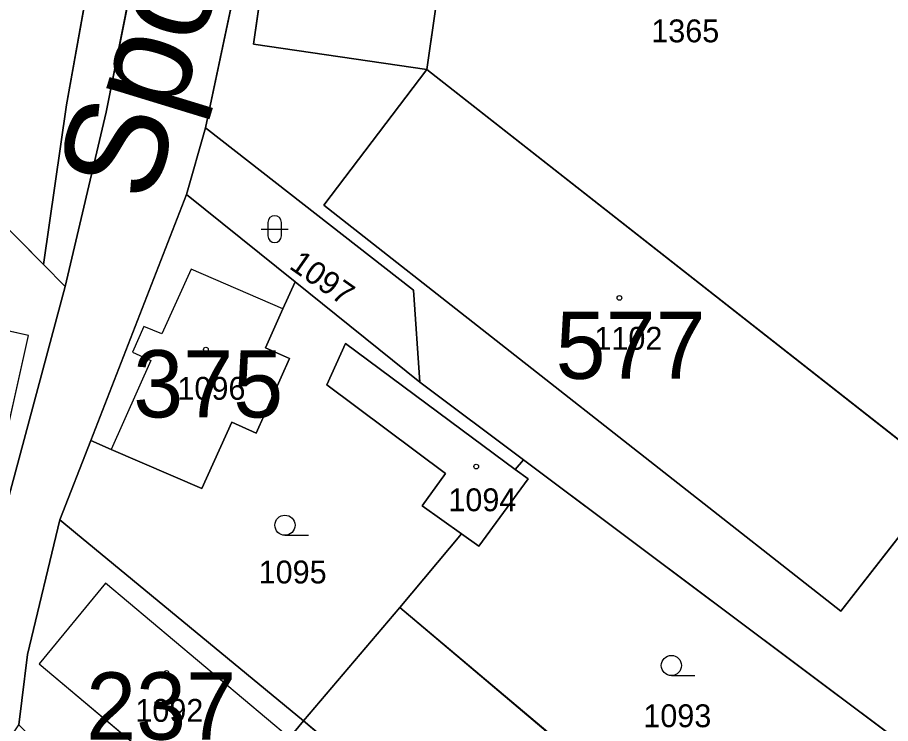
# Model space of a CAD drawing. Extents: x -689422 to -685210, y -987725 to -982160.
# Drawn here: x -687060.1 to -686995.2, y -985318.7 to -985266.2 of the extents above; entities that cross this region are included whole.
import ezdxf

# ---------------------------------------------------------------- set-up
doc = ezdxf.new("R2010")
doc.units = 0
for name, color, linetype in [('KN_Budovy', 7, 'Continuous'), ('KN_Budovy_cisla_domovni', 7, 'Continuous'), ('KN_Hranice_parcel', 7, 'Continuous'), ('KN_Hranice_parcel_vnitrni_kresba', 7, 'Continuous'), ('KN_Parcelni cisla', 7, 'Continuous'), ('KN_Polygon parcely', 7, 'Continuous'), ('KN_Popisy_pomistni nazvy nazvy ulic', 7, 'Continuous'), ('KN_POZEMKY_OSTATNI PLOCHA', 7, 'Continuous'), ('KN_POZEMKY_TTP', 7, 'Continuous'), ('KN_POZEMKY_ZAHRADA', 7, 'Continuous'), ('KN_POZEMKY_ZASTAVENA PLOCHA', 7, 'Continuous'), ('KN_VYUZITI_17_ostatni plocha_ostatni komunikace', 7, 'Continuous'), ('KN_VYUZITI_26_ostatni plocha_jina plocha', 7, 'Continuous'), ('KN_VYUZITI_27_ostatni plocha_neplodna puda', 7, 'Continuous'), ('KN_Značky budov', 7, 'Continuous'), ('KN_Značky kultur', 7, 'Continuous')]:
    doc.layers.add(name, color=color, linetype=linetype)

msp = doc.modelspace()

# ---------------------------------------------------------------- linework, layer by layer
at = {"layer": 'KN_Budovy'}
for points in [[(-687024.85, -985236.37), (-687037.71, -985234.52), (-687042.58, -985268.17), (-687029.69, -985270.03)], [(-687029.69, -985270.03), (-687037.33, -985280.12), (-686998.9, -985310.31), (-686991.08, -985300.32)], [(-687053.15, -985298.29), (-687046.42, -985301.2), (-687044.19, -985296.26), (-687042.37, -985297.09), (-687039.9, -985291.53), (-687041.69, -985290.73), (-687040.39, -985287.84), (-687047.22, -985284.88), (-687049.38, -985289.7), (-687050.73, -985289.15), (-687051.58, -985291.06), (-687050.21, -985291.67)], [(-687071.46, -985301.58), (-687062.38, -985303.53), (-687059.31, -985289.81), (-687073.07, -985286.77), (-687074.11, -985291.83), (-687069.53, -985292.82)], [(-687030.02, -985302.5), (-687027.1, -985304.57), (-687025.82, -985305.48), (-687022.14, -985300.49), (-687023.1, -985299.78), (-687026.28, -985297.42), (-687035.74, -985290.41), (-687037.13, -985293.48), (-687028.3, -985300.08)], [(-687044.83, -985325.75), (-687039.89, -985319.75), (-687053.58, -985308.25), (-687058.51, -985314.24)]]:
    msp.add_lwpolyline(points, close=True, dxfattribs=at)
at = {"layer": 'KN_Hranice_parcel'}
for p, q in [((-687046.14, -985274.39), (-687037.71, -985234.52)), ((-687058.19, -985284.54), (-687075.59, -985266.96)), ((-687047.56, -985279.34), (-687046.14, -985274.39)), ((-687054.67, -985297.63), (-687047.56, -985279.34)), ((-687039.48, -985285.83), (-687047.56, -985279.34)), ((-687056.57, -985286.17), (-687058.19, -985284.54)), ((-687056.57, -985286.17), (-687061.3, -985303.76)), ((-687030.21, -985293.29), (-687039.48, -985285.83)), ((-687030.21, -985293.29), (-687022.5, -985299.06)), ((-687056.97, -985303.54), (-687054.67, -985297.63)), ((-687022.5, -985299.06), (-687023.1, -985299.78)), ((-687027.1, -985304.57), (-687031.69, -985310.06)), ((-687031.69, -985310.06), (-687038.86, -985318.48))]:
    msp.add_line(p, q, dxfattribs=at)
for points in [[(-687058.19, -985284.54), (-687056.47, -985272.68), (-687048.61, -985228.8), (-687085.5, -985233.7)], [(-687044.91, -985229.69), (-687053.52, -985273.21), (-687056.57, -985286.17)], [(-687029.69, -985270.03), (-687042.58, -985268.17), (-687037.71, -985234.52), (-687024.85, -985236.37), (-687029.69, -985270.03)], [(-687029.69, -985270.03), (-686991.08, -985300.32), (-686998.9, -985310.31), (-687037.33, -985280.12), (-687029.69, -985270.03)], [(-687046.14, -985274.39), (-687030.67, -985286.44), (-687030.21, -985293.29)], [(-687039.48, -985285.83), (-687040.39, -985287.84), (-687041.69, -985290.73), (-687039.9, -985291.53), (-687042.37, -985297.09), (-687044.19, -985296.26), (-687046.42, -985301.2), (-687053.15, -985298.29), (-687054.67, -985297.63)], [(-687023.1, -985299.78), (-687026.28, -985297.42), (-687035.74, -985290.41), (-687037.13, -985293.48), (-687028.3, -985300.08), (-687030.02, -985302.5), (-687027.1, -985304.57)], [(-687022.5, -985299.06), (-686993.83, -985320.53), (-686991.77, -985322.13)], [(-687023.1, -985299.78), (-687022.14, -985300.49), (-687025.82, -985305.48), (-687027.1, -985304.57)], [(-687060.02, -985318.78), (-687059.8, -985316.96), (-687059.38, -985313.55), (-687056.97, -985303.54)], [(-687038.86, -985318.48), (-687055.81, -985304.5), (-687056.97, -985303.54)], [(-687002.79, -985334.45), (-687004.73, -985332.79), (-687007.32, -985330.58), (-687031.69, -985310.06)], [(-687038.86, -985318.48), (-687039.89, -985319.75), (-687044.83, -985325.75), (-687048.08, -985329.69)], [(-687038.86, -985318.48), (-687014.36, -985339.03), (-687024.05, -985350.65)]]:
    msp.add_lwpolyline(points, dxfattribs=at)
at = {"layer": 'KN_Hranice_parcel_vnitrni_kresba'}
for p, q in [((-687047.22, -985284.88), (-687049.38, -985289.7)), ((-687040.39, -985287.84), (-687047.22, -985284.88)), ((-687059.31, -985289.81), (-687073.07, -985286.77)), ((-687050.73, -985289.15), (-687051.58, -985291.06)), ((-687049.38, -985289.7), (-687050.73, -985289.15)), ((-687062.38, -985303.53), (-687059.31, -985289.81)), ((-687051.58, -985291.06), (-687050.21, -985291.67)), ((-687050.21, -985291.67), (-687053.15, -985298.29)), ((-687053.58, -985308.25), (-687058.51, -985314.24)), ((-687039.89, -985319.75), (-687053.58, -985308.25)), ((-687058.51, -985314.24), (-687044.83, -985325.75))]:
    msp.add_line(p, q, dxfattribs=at)
at = {"layer": 'KN_Polygon parcely'}
for points in [[(-687056.57, -985286.17), (-687053.52, -985273.21), (-687044.91, -985229.69), (-687047.11, -985227.74), (-687051.07, -985226.47), (-687085.53, -985231.62), (-687085.5, -985233.7), (-687048.61, -985228.8), (-687056.47, -985272.68), (-687058.19, -985284.54)], [(-687075.59, -985266.96), (-687058.19, -985284.54), (-687056.47, -985272.68), (-687048.61, -985228.8), (-687085.5, -985233.7), (-687084.81, -985257.65)], [(-687037.71, -985234.52), (-687046.14, -985274.39), (-687030.67, -985286.44), (-687030.21, -985293.29), (-687022.5, -985299.06), (-686993.83, -985320.53), (-686991.77, -985322.13), (-686988.14, -985314.35), (-686985.58, -985299.7), (-686992.07, -985271.83), (-686996.42, -985256.3), (-687016.73, -985242.58), (-686997.39, -985243.11), (-686991.78, -985231.09)], [(-687029.69, -985270.03), (-687024.85, -985236.37), (-687037.71, -985234.52), (-687042.58, -985268.17)], [(-687029.69, -985270.03), (-687042.58, -985268.17), (-687037.71, -985234.52), (-687024.85, -985236.37)], [(-687058.19, -985284.54), (-687075.59, -985266.96), (-687076.49, -985267.92), (-687066.65, -985277.62), (-687069.26, -985280.24), (-687075.36, -985274.27), (-687076.37, -985275.26), (-687071.4, -985280.24), (-687075.69, -985284.55), (-687080.64, -985279.42), (-687086.28, -985289.06), (-687071.46, -985301.58), (-687062.38, -985303.53), (-687061.3, -985303.76), (-687056.57, -985286.17)], [(-687029.69, -985270.03), (-687037.33, -985280.12), (-686998.9, -985310.31), (-686991.08, -985300.32)], [(-687029.69, -985270.03), (-686991.08, -985300.32), (-686998.9, -985310.31), (-687037.33, -985280.12)], [(-687046.14, -985274.39), (-687047.56, -985279.34), (-687039.48, -985285.83), (-687030.21, -985293.29), (-687030.67, -985286.44)], [(-687047.56, -985279.34), (-687054.67, -985297.63), (-687053.15, -985298.29), (-687046.42, -985301.2), (-687044.19, -985296.26), (-687042.37, -985297.09), (-687039.9, -985291.53), (-687041.69, -985290.73), (-687040.39, -985287.84), (-687039.48, -985285.83)], [(-687041.69, -985290.73), (-687039.9, -985291.53), (-687042.37, -985297.09), (-687044.19, -985296.26), (-687046.42, -985301.2), (-687053.15, -985298.29), (-687054.67, -985297.63), (-687056.97, -985303.54), (-687055.81, -985304.5), (-687038.86, -985318.48), (-687031.69, -985310.06), (-687027.1, -985304.57), (-687030.02, -985302.5), (-687028.3, -985300.08), (-687037.13, -985293.48), (-687035.74, -985290.41), (-687026.28, -985297.42), (-687023.1, -985299.78), (-687022.5, -985299.06), (-687030.21, -985293.29), (-687039.48, -985285.83), (-687040.39, -985287.84)], [(-687027.1, -985304.57), (-687025.82, -985305.48), (-687022.14, -985300.49), (-687023.1, -985299.78), (-687026.28, -985297.42), (-687035.74, -985290.41), (-687037.13, -985293.48), (-687028.3, -985300.08), (-687030.02, -985302.5)], [(-687022.14, -985300.49), (-687025.82, -985305.48), (-687027.1, -985304.57), (-687031.69, -985310.06), (-687007.32, -985330.58), (-687004.73, -985332.79), (-687002.79, -985334.45), (-686997.28, -985328.29), (-686991.77, -985322.13), (-686993.83, -985320.53), (-687022.5, -985299.06), (-687023.1, -985299.78)], [(-687056.97, -985303.54), (-687059.38, -985313.55), (-687059.8, -985316.96), (-687060.02, -985318.78), (-687058.69, -985320.09), (-687053.84, -985324.84), (-687048.08, -985329.69), (-687044.83, -985325.75), (-687039.89, -985319.75), (-687038.86, -985318.48), (-687055.81, -985304.5)], [(-687002.79, -985334.45), (-687004.73, -985332.79), (-687007.32, -985330.58), (-687031.69, -985310.06), (-687038.86, -985318.48), (-687014.36, -985339.03), (-687024.05, -985350.65), (-687021.87, -985352.07), (-687019.6, -985353.27)], [(-687044.83, -985325.75), (-687048.08, -985329.69), (-687047.56, -985330.13), (-687038.99, -985338.42), (-687028.05, -985348.04), (-687024.05, -985350.65), (-687014.36, -985339.03), (-687038.86, -985318.48), (-687039.89, -985319.75)]]:
    msp.add_lwpolyline(points, close=True, dxfattribs=at)
for points in [[(-687044.91, -985229.69), (-687053.52, -985273.21), (-687056.57, -985286.17), (-687061.3, -985303.76), (-687064.09, -985315.73), (-687065.31, -985317.8), (-687072.68, -985330.31), (-687075.64, -985337.63), (-687079.19, -985348.61), (-687092.8, -985337.37), (-687093.51, -985338.67), (-687079.84, -985350.05), (-687077.9, -985357.06), (-687075.92, -985366.55), (-687070.88, -985388.88), (-687070.4, -985397.54)], [(-687065.57, -985399.32), (-687065.41, -985394.4), (-687068.84, -985380.75), (-687075.66, -985353.56), (-687076.05, -985350.48), (-687074.85, -985344.2), (-687072.5, -985338.29), (-687068.2, -985329.39), (-687063.64, -985323.79), (-687062.1, -985321.9), (-687060.02, -985318.78), (-687059.8, -985316.96), (-687059.38, -985313.55), (-687056.97, -985303.54), (-687054.67, -985297.63), (-687047.56, -985279.34), (-687046.14, -985274.39), (-687037.71, -985234.52)]]:
    msp.add_lwpolyline(points, dxfattribs=at)
at = {"layer": 'KN_POZEMKY_OSTATNI PLOCHA'}
for p, q in [((-687053.52, -985273.21), (-687044.91, -985229.69)), ((-687037.71, -985234.52), (-687046.14, -985274.39)), ((-687046.14, -985274.39), (-687037.71, -985234.52)), ((-687037.71, -985234.52), (-687042.58, -985268.17)), ((-687029.69, -985270.03), (-687024.85, -985236.37)), ((-687042.58, -985268.17), (-687029.69, -985270.03)), ((-687029.69, -985270.03), (-687037.33, -985280.12)), ((-686991.08, -985300.32), (-687029.69, -985270.03)), ((-687056.57, -985286.17), (-687053.52, -985273.21)), ((-687046.14, -985274.39), (-687047.56, -985279.34)), ((-687047.56, -985279.34), (-687046.14, -985274.39)), ((-687030.67, -985286.44), (-687046.14, -985274.39)), ((-687046.14, -985274.39), (-687030.67, -985286.44)), ((-687047.56, -985279.34), (-687054.67, -985297.63)), ((-687039.48, -985285.83), (-687047.56, -985279.34)), ((-687037.33, -985280.12), (-686998.9, -985310.31)), ((-687061.3, -985303.76), (-687056.57, -985286.17)), ((-687030.21, -985293.29), (-687039.48, -985285.83)), ((-687030.21, -985293.29), (-687030.67, -985286.44)), ((-687030.67, -985286.44), (-687030.21, -985293.29)), ((-687022.5, -985299.06), (-687030.21, -985293.29)), ((-687054.67, -985297.63), (-687056.97, -985303.54)), ((-686993.83, -985320.53), (-687022.5, -985299.06)), ((-686998.9, -985310.31), (-686991.08, -985300.32)), ((-687056.97, -985303.54), (-687059.38, -985313.55)), ((-687059.38, -985313.55), (-687059.8, -985316.96)), ((-687059.8, -985316.96), (-687060.02, -985318.78))]:
    msp.add_line(p, q, dxfattribs=at)
at = {"layer": 'KN_POZEMKY_TTP'}
for p, q in [((-687048.61, -985228.8), (-687056.47, -985272.68)), ((-687056.47, -985272.68), (-687048.61, -985228.8)), ((-687044.91, -985229.69), (-687053.52, -985273.21)), ((-687058.19, -985284.54), (-687075.59, -985266.96)), ((-687056.47, -985272.68), (-687058.19, -985284.54)), ((-687058.19, -985284.54), (-687056.47, -985272.68)), ((-687053.52, -985273.21), (-687056.57, -985286.17)), ((-687056.57, -985286.17), (-687058.19, -985284.54))]:
    msp.add_line(p, q, dxfattribs=at)
at = {"layer": 'KN_POZEMKY_ZAHRADA'}
for p, q in [((-687040.39, -985287.84), (-687039.48, -985285.83)), ((-687039.48, -985285.83), (-687030.21, -985293.29)), ((-687041.69, -985290.73), (-687040.39, -985287.84)), ((-687039.9, -985291.53), (-687041.69, -985290.73)), ((-687035.74, -985290.41), (-687037.13, -985293.48)), ((-687026.28, -985297.42), (-687035.74, -985290.41)), ((-687042.37, -985297.09), (-687039.9, -985291.53)), ((-687037.13, -985293.48), (-687028.3, -985300.08)), ((-687030.21, -985293.29), (-687022.5, -985299.06)), ((-687046.42, -985301.2), (-687044.19, -985296.26)), ((-687044.19, -985296.26), (-687042.37, -985297.09)), ((-687023.1, -985299.78), (-687026.28, -985297.42)), ((-687056.97, -985303.54), (-687054.67, -985297.63)), ((-687054.67, -985297.63), (-687053.15, -985298.29)), ((-687053.15, -985298.29), (-687046.42, -985301.2)), ((-687023.1, -985299.78), (-687022.5, -985299.06)), ((-687022.5, -985299.06), (-687023.1, -985299.78)), ((-687022.5, -985299.06), (-686993.83, -985320.53)), ((-687022.14, -985300.49), (-687023.1, -985299.78)), ((-687028.3, -985300.08), (-687030.02, -985302.5)), ((-687025.82, -985305.48), (-687022.14, -985300.49)), ((-687030.02, -985302.5), (-687027.1, -985304.57)), ((-687055.81, -985304.5), (-687056.97, -985303.54)), ((-687038.86, -985318.48), (-687055.81, -985304.5)), ((-687031.69, -985310.06), (-687027.1, -985304.57)), ((-687027.1, -985304.57), (-687031.69, -985310.06)), ((-687027.1, -985304.57), (-687025.82, -985305.48)), ((-687038.86, -985318.48), (-687031.69, -985310.06)), ((-687031.69, -985310.06), (-687038.86, -985318.48)), ((-687031.69, -985310.06), (-687007.32, -985330.58)), ((-687007.32, -985330.58), (-687031.69, -985310.06)), ((-687039.89, -985319.75), (-687038.86, -985318.48)), ((-687014.36, -985339.03), (-687038.86, -985318.48)), ((-687038.86, -985318.48), (-687014.36, -985339.03))]:
    msp.add_line(p, q, dxfattribs=at)
at = {"layer": 'KN_POZEMKY_ZASTAVENA PLOCHA'}
for p, q in [((-687042.58, -985268.17), (-687037.71, -985234.52)), ((-687024.85, -985236.37), (-687029.69, -985270.03)), ((-687075.59, -985266.96), (-687058.19, -985284.54)), ((-687029.69, -985270.03), (-687042.58, -985268.17)), ((-687037.33, -985280.12), (-687029.69, -985270.03)), ((-687029.69, -985270.03), (-686991.08, -985300.32)), ((-687054.67, -985297.63), (-687047.56, -985279.34)), ((-687047.56, -985279.34), (-687039.48, -985285.83)), ((-686998.9, -985310.31), (-687037.33, -985280.12)), ((-687058.19, -985284.54), (-687056.57, -985286.17)), ((-687056.57, -985286.17), (-687061.3, -985303.76)), ((-687039.48, -985285.83), (-687040.39, -985287.84)), ((-687040.39, -985287.84), (-687041.69, -985290.73)), ((-687041.69, -985290.73), (-687039.9, -985291.53)), ((-687037.13, -985293.48), (-687035.74, -985290.41)), ((-687035.74, -985290.41), (-687026.28, -985297.42)), ((-687039.9, -985291.53), (-687042.37, -985297.09)), ((-687028.3, -985300.08), (-687037.13, -985293.48)), ((-687044.19, -985296.26), (-687046.42, -985301.2)), ((-687042.37, -985297.09), (-687044.19, -985296.26)), ((-687026.28, -985297.42), (-687023.1, -985299.78)), ((-687053.15, -985298.29), (-687054.67, -985297.63)), ((-687046.42, -985301.2), (-687053.15, -985298.29)), ((-687023.1, -985299.78), (-687022.14, -985300.49)), ((-687030.02, -985302.5), (-687028.3, -985300.08)), ((-687022.14, -985300.49), (-687025.82, -985305.48)), ((-686991.08, -985300.32), (-686998.9, -985310.31)), ((-687027.1, -985304.57), (-687030.02, -985302.5)), ((-687059.38, -985313.55), (-687056.97, -985303.54)), ((-687056.97, -985303.54), (-687055.81, -985304.5)), ((-687055.81, -985304.5), (-687038.86, -985318.48)), ((-687025.82, -985305.48), (-687027.1, -985304.57)), ((-687059.8, -985316.96), (-687059.38, -985313.55)), ((-687060.02, -985318.78), (-687059.8, -985316.96)), ((-687038.86, -985318.48), (-687039.89, -985319.75))]:
    msp.add_line(p, q, dxfattribs=at)
at = {"layer": 'KN_VYUZITI_17_ostatni plocha_ostatni komunikace'}
for p, q in [((-687053.52, -985273.21), (-687044.91, -985229.69)), ((-687037.71, -985234.52), (-687046.14, -985274.39)), ((-687056.57, -985286.17), (-687053.52, -985273.21)), ((-687046.14, -985274.39), (-687047.56, -985279.34)), ((-687047.56, -985279.34), (-687054.67, -985297.63)), ((-687061.3, -985303.76), (-687056.57, -985286.17)), ((-687054.67, -985297.63), (-687056.97, -985303.54)), ((-687056.97, -985303.54), (-687059.38, -985313.55)), ((-687059.38, -985313.55), (-687059.8, -985316.96)), ((-687059.8, -985316.96), (-687060.02, -985318.78))]:
    msp.add_line(p, q, dxfattribs=at)
at = {"layer": 'KN_VYUZITI_26_ostatni plocha_jina plocha'}
for p, q in [((-687046.14, -985274.39), (-687037.71, -985234.52)), ((-687037.71, -985234.52), (-687042.58, -985268.17)), ((-687029.69, -985270.03), (-687024.85, -985236.37)), ((-687042.58, -985268.17), (-687029.69, -985270.03)), ((-687029.69, -985270.03), (-687037.33, -985280.12)), ((-686991.08, -985300.32), (-687029.69, -985270.03)), ((-687030.67, -985286.44), (-687046.14, -985274.39)), ((-687037.33, -985280.12), (-686998.9, -985310.31)), ((-687030.21, -985293.29), (-687030.67, -985286.44)), ((-687022.5, -985299.06), (-687030.21, -985293.29)), ((-686993.83, -985320.53), (-687022.5, -985299.06)), ((-686998.9, -985310.31), (-686991.08, -985300.32))]:
    msp.add_line(p, q, dxfattribs=at)
at = {"layer": 'KN_VYUZITI_27_ostatni plocha_neplodna puda'}
for p, q in [((-687047.56, -985279.34), (-687046.14, -985274.39)), ((-687046.14, -985274.39), (-687030.67, -985286.44)), ((-687039.48, -985285.83), (-687047.56, -985279.34)), ((-687030.21, -985293.29), (-687039.48, -985285.83)), ((-687030.67, -985286.44), (-687030.21, -985293.29))]:
    msp.add_line(p, q, dxfattribs=at)
at = {"layer": 'KN_Značky budov'}
for centre in [(-687015.357, -985287.029), (-687046.117, -985290.869), (-687026.007, -985299.569), (-687049.047, -985314.909)]:
    msp.add_circle(centre, 0.175, dxfattribs=at)
at = {"layer": 'KN_Značky kultur'}
for p, q in [((-687041.501, -985281.411), (-687041.501, -985282.412)), ((-687040.499, -985282.412), (-687040.499, -985281.411)), ((-687042.001, -985281.911), (-687039.999, -985281.911)), ((-687040.233, -985304.68), (-687038.483, -985304.68)), ((-687011.493, -985315.11), (-687009.743, -985315.11))]:
    msp.add_line(p, q, dxfattribs=at)
for centre in [(-687040.233, -985303.93), (-687011.493, -985314.36)]:
    msp.add_circle(centre, 0.75, dxfattribs=at)
for centre, start, end in [((-687041, -985281.411), 0, 180), ((-687041, -985282.411), 180, 359.98789)]:
    msp.add_arc(centre, 0.5, start, end, dxfattribs=at)

# ---------------------------------------------------------------- texts
at = {"layer": 'KN_Budovy_cisla_domovni'}
for s, p in [('577', (-687020.103, -985293.044)), ('375', (-687051.52, -985295.914)), ('237', (-687055.022, -985319.874))]:
    msp.add_text(s, height=5, dxfattribs=at).set_placement(p)
at = {"layer": 'KN_Parcelni cisla'}
for s, p in [('1365', (-687012.99, -985268.02)), ('1102', (-687017.22, -985290.88)), ('1096', (-687048.23, -985294.6)), ('1094', (-687028.08, -985302.89)), ('1095', (-687042.19, -985308.26)), ('1092', (-687051.36, -985318.55)), ('1093', (-687013.58, -985318.95))]:
    msp.add_text(s, height=1.7, dxfattribs=at).set_placement(p)
msp.add_text('1097', height=1.7, rotation=325, dxfattribs=at).set_placement((-687039.997, -985284.786))
at = {"layer": 'KN_Popisy_pomistni nazvy nazvy ulic'}
msp.add_text('Sportovní', height=7.5, rotation=73, dxfattribs=at).set_placement((-687050.167, -985280.128))

doc.saveas('drawing.dxf')
